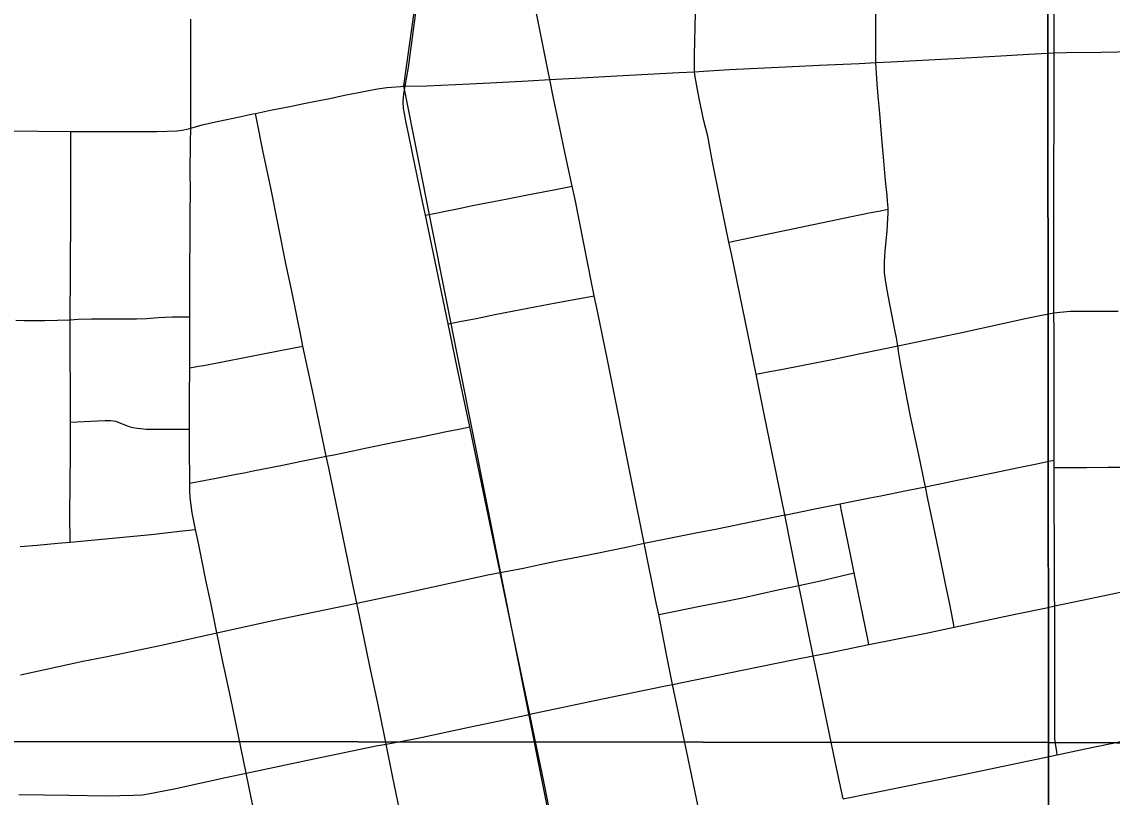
# Model space of a CAD drawing. Extents: x 0 to 34, y 0 to 22.
# Drawn here: x 19.665 to 20.3, y 13.584 to 14.035 of the extents above; entities that cross this region are included whole.
import ezdxf

# ---------------------------------------------------------------- set-up
doc = ezdxf.new("R2010")
doc.units = 0
for name, color, linetype in [('GM_X_City_Street', 7, 'Continuous'), ('GM_X_County_Road', 7, 'Continuous'), ('GM_X_Rail_Line', 7, 'Continuous'), ('GM_X_Section', 7, 'Continuous'), ('GM_X_Township_Road', 7, 'Continuous')]:
    doc.layers.add(name, color=color, linetype=linetype)

msp = doc.modelspace()

# ---------------------------------------------------------------- linework, layer by layer
at = {"layer": 'GM_X_City_Street'}
for points in [[(19.97236, 14.0017), (19.97146, 14.00633), (19.96541, 14.03648), (19.94857, 14.11743), (19.94525, 14.13332), (19.93969, 14.16066), (19.93364, 14.19113), (19.93224, 14.19817)], [(20.20817, 13.68258), (20.20755, 13.6858), (20.20541, 13.69699), (20.20332, 13.70688), (20.20161, 13.71568), (20.19709, 13.73722), (20.19287, 13.7574), (20.19137, 13.76444), (20.19066, 13.76793), (20.18809, 13.78023), (20.18566, 13.79188), (20.18298, 13.80466), (20.18114, 13.81348), (20.17711, 13.83507), (20.17593, 13.84209), (20.17529, 13.84649), (20.17461, 13.85115), (20.17386, 13.85487), (20.17058, 13.87078), (20.16903, 13.879), (20.16808, 13.88507), (20.1676, 13.88911), (20.16746, 13.89208), (20.16746, 13.89543), (20.16798, 13.90168), (20.16909, 13.91359), (20.16951, 13.92078), (20.16976, 13.92399), (20.16972, 13.9261), (20.16976, 13.92685), (20.16935, 13.93089), (20.16908, 13.93414), (20.1682, 13.9427), (20.16718, 13.95431), (20.16624, 13.96505), (20.16485, 13.98194), (20.16393, 13.99196), (20.16334, 13.99922), (20.16247, 14.01163), (20.16245, 14.0166), (20.16242, 14.02826), (20.16234, 14.0554)], [(19.77829, 13.67923), (19.77464, 13.69667), (19.77186, 13.70998), (19.76967, 13.72085), (19.7673, 13.73255), (19.76584, 13.73954), (19.76485, 13.74427), (19.76394, 13.74926), (19.76317, 13.75362), (19.76262, 13.7582), (19.76247, 13.76195), (19.76245, 13.76652), (19.76234, 13.78784), (19.76235, 13.79793), (19.76235, 13.81737), (19.76242, 13.83369), (19.76254, 13.86339), (19.76256, 13.86749), (19.76257, 13.89212), (19.7627, 13.90894), (19.7627, 13.92264), (19.76278, 13.93727), (19.76271, 13.9478), (19.76278, 13.96482), (19.76306, 13.97338), (19.76305, 14.00587), (19.76312, 14.03686)], [(20.06153, 13.56558), (20.06029, 13.57156), (20.05284, 13.60693), (20.04477, 13.64555), (20.04403, 13.64924), (20.04091, 13.66479), (20.03588, 13.68996), (20.03448, 13.69675), (20.0275, 13.73146), (20.02066, 13.76542), (20.00594, 13.83843), (20.00018, 13.8667), (19.99831, 13.8757), (19.99698, 13.88241), (19.9871, 13.93183), (19.98543, 13.93964), (19.98117, 13.95943), (19.97828, 13.97328), (19.97441, 13.99179), (19.97236, 14.0017)], [(19.89388, 13.53082), (19.88916, 13.55467), (19.88068, 13.59601), (19.877, 13.61446), (19.87605, 13.61918), (19.87203, 13.6383), (19.86744, 13.65986), (19.8627, 13.68264), (19.86047, 13.6938), (19.8599, 13.69664), (19.85725, 13.7085), (19.84347, 13.77544), (19.84207, 13.78214), (19.83461, 13.81786), (19.82847, 13.84641), (19.82759, 13.85053), (19.82172, 13.87931), (19.81871, 13.89344), (19.80966, 13.93858), (19.80532, 13.95933), (19.8013, 13.979), (19.80069, 13.98195)], [(19.69267, 13.7321), (19.69251, 13.748), (19.69286, 13.78424), (19.69284, 13.80203), (19.69275, 13.86044), (19.69274, 13.8617), (19.69287, 13.88993), (19.69303, 13.92424), (19.69307, 13.94575), (19.69307, 13.95073), (19.6931, 13.96775), (19.6931, 13.97142)], [(19.89991, 13.92262), (19.90587, 13.92383), (19.91163, 13.92502), (19.91926, 13.92658), (19.92738, 13.92824), (19.94776, 13.93222), (19.96124, 13.93486), (19.97482, 13.93752), (19.98543, 13.93964)], [(20.07685, 13.90688), (20.14365, 13.92094), (20.15855, 13.92406), (20.16407, 13.92506), (20.16972, 13.9261)], [(19.91313, 13.85925), (19.91991, 13.86061), (19.92952, 13.86254), (19.94028, 13.8647), (19.95148, 13.86695), (19.97595, 13.87158), (19.99831, 13.8757)], [(19.661, 13.86143), (19.66589, 13.86124), (19.67196, 13.86119), (19.67801, 13.86129), (19.69274, 13.8617), (19.69738, 13.86207), (19.70506, 13.86223), (19.71035, 13.86218), (19.73137, 13.86229), (19.73719, 13.86242), (19.74409, 13.86294), (19.75221, 13.86345), (19.75725, 13.86342), (19.76254, 13.86339)], [(20.09267, 13.82998), (20.09756, 13.8309), (20.10917, 13.83311), (20.13798, 13.83883), (20.15254, 13.84177), (20.169, 13.84514), (20.17529, 13.84649), (20.18664, 13.84882), (20.2127, 13.85436), (20.24882, 13.86233), (20.25706, 13.86409), (20.26338, 13.86526), (20.26638, 13.86574), (20.26978, 13.86621), (20.27594, 13.86664), (20.28527, 13.86676), (20.3039, 13.86679)], [(19.76242, 13.83369), (19.7676, 13.83461), (19.77057, 13.83514), (19.80629, 13.84203), (19.82114, 13.84496), (19.82847, 13.84641)], [(19.69284, 13.80203), (19.7087, 13.80287), (19.71291, 13.80309), (19.71456, 13.8031), (19.71618, 13.80297), (19.71786, 13.80277), (19.71909, 13.80259), (19.72659, 13.79973), (19.72766, 13.79932), (19.72933, 13.79884), (19.73171, 13.79852), (19.73385, 13.79832), (19.73699, 13.79804), (19.74803, 13.79793), (19.75615, 13.79793), (19.76235, 13.79793)], [(19.76245, 13.76652), (19.76341, 13.76667), (19.76537, 13.76698), (19.76757, 13.7674), (19.77775, 13.76942), (19.78945, 13.77169), (19.79421, 13.77252), (19.79936, 13.77359), (19.81659, 13.77689), (19.8267, 13.77915), (19.83834, 13.78142), (19.84207, 13.78214), (19.84557, 13.78283), (19.85305, 13.78436), (19.86573, 13.78711), (19.8827, 13.79059), (19.89937, 13.79396), (19.91112, 13.79647), (19.92024, 13.79822), (19.92568, 13.79928)], [(20.15845, 13.6724), (20.15759, 13.67665), (20.14996, 13.71417), (20.14777, 13.72498), (20.14272, 13.74932), (20.14164, 13.75452)], [(19.66362, 13.72954), (19.67354, 13.73043), (19.68548, 13.73146), (19.69267, 13.7321), (19.73995, 13.73663), (19.7582, 13.73868), (19.76584, 13.73954)], [(20.03588, 13.68996), (20.04559, 13.69193), (20.05984, 13.69477), (20.07507, 13.69781), (20.08483, 13.69976), (20.10534, 13.70424), (20.11767, 13.70693), (20.13014, 13.70964), (20.1368, 13.71108), (20.14253, 13.71243), (20.14996, 13.71417)], [(20.26678, 13.69495), (20.28286, 13.69837), (20.29577, 13.70112), (20.31242, 13.70448), (20.32888, 13.7078), (20.34368, 13.71066), (20.35753, 13.71336), (20.36113, 13.71387), (20.36469, 13.71415), (20.37329, 13.71415), (20.38346, 13.71419), (20.38835, 13.71421)]]:
    msp.add_lwpolyline(points, dxfattribs=at)
at = {"layer": 'GM_X_County_Road'}
for p, q in [((19.91313, 13.85925), (19.89991, 13.92262)), ((19.94345, 13.71438), (19.92568, 13.79928)), ((20.2665, 13.77561), (20.26649, 13.77998)), ((20.11767, 13.70693), (20.10934, 13.74796))]:
    msp.add_line(p, q, dxfattribs=at)
for points in [[(19.88813, 13.9979), (19.89005, 14.00865), (19.89675, 14.0599), (19.89839, 14.07157), (19.90269, 14.10216), (19.9045, 14.11591), (19.90492, 14.11904)], [(20.05685, 14.00627), (20.05677, 14.00853), (20.05678, 14.01137), (20.05678, 14.01582), (20.05772, 14.05699), (20.05769, 14.08956), (20.05772, 14.10705), (20.05773, 14.11499), (20.05773, 14.11594)], [(20.26645, 14.01718), (20.26645, 14.02263), (20.26647, 14.04679), (20.26648, 14.09373), (20.26649, 14.11745)], [(20.26638, 13.86574), (20.2663, 13.91917), (20.26634, 13.95144), (20.26647, 13.9761), (20.26647, 13.99073), (20.26646, 14.00401), (20.26645, 14.01718)], [(20.07685, 13.90688), (20.07131, 13.93348), (20.06725, 13.95373), (20.06448, 13.96872), (20.06215, 13.97769), (20.05956, 13.9906), (20.05789, 13.99894), (20.05718, 14.00325), (20.05685, 14.00627)], [(19.89991, 13.92262), (19.89822, 13.9307), (19.89258, 13.95779), (19.89, 13.97017), (19.8887, 13.97638), (19.8876, 13.98195), (19.88708, 13.98501), (19.88685, 13.98867), (19.88702, 13.99157), (19.88743, 13.99459), (19.88813, 13.9979)], [(20.09267, 13.82998), (20.07825, 13.90017), (20.07685, 13.90688)], [(20.26649, 13.77998), (20.26641, 13.8405), (20.26639, 13.85474), (20.26638, 13.86574)], [(19.92568, 13.79928), (19.91841, 13.83394), (19.91313, 13.85925)], [(20.10934, 13.74796), (20.09742, 13.80674), (20.09267, 13.82998)], [(20.19137, 13.76444), (20.21192, 13.76855), (20.23087, 13.7725), (20.24657, 13.77575), (20.25632, 13.77773), (20.26328, 13.77927), (20.26649, 13.77998)], [(20.2665, 13.77561), (20.27146, 13.77561), (20.28552, 13.77559), (20.29779, 13.77572), (20.30696, 13.77574), (20.32662, 13.77587), (20.34937, 13.77583), (20.36957, 13.77599), (20.38077, 13.77608), (20.38298, 13.77621), (20.38529, 13.77655), (20.38835, 13.77702)], [(20.26678, 13.69495), (20.26676, 13.70003), (20.26666, 13.72125), (20.26661, 13.73302), (20.26653, 13.75196), (20.2665, 13.77561)], [(20.14164, 13.75452), (20.14727, 13.75569), (20.15902, 13.75795), (20.16547, 13.75915), (20.18036, 13.7622), (20.19137, 13.76444)], [(20.10934, 13.74796), (20.11025, 13.74812), (20.12893, 13.75188), (20.14164, 13.75452)], [(20.0275, 13.73146), (20.03427, 13.7328), (20.04403, 13.73478), (20.0576, 13.73746), (20.07005, 13.73987), (20.09056, 13.7441), (20.10934, 13.74796)], [(19.94345, 13.71438), (19.95704, 13.71698), (19.96584, 13.71893), (19.9779, 13.72138), (19.98914, 13.72362), (19.99989, 13.72574), (20.01687, 13.72927), (20.0275, 13.73146)], [(19.8599, 13.69664), (19.88747, 13.70242), (19.93617, 13.71306), (19.94345, 13.71438)], [(19.96066, 13.63186), (19.95933, 13.63824), (19.94817, 13.69192), (19.94345, 13.71438)], [(20.12601, 13.66593), (20.11957, 13.69759), (20.11767, 13.70693)], [(19.77829, 13.67923), (19.81088, 13.68637), (19.8599, 13.69664)], [(20.20817, 13.68258), (20.24375, 13.69009), (20.26196, 13.69393), (20.26678, 13.69495)], [(20.26824, 13.60823), (20.26797, 13.61004), (20.26715, 13.61573), (20.26691, 13.61792), (20.26684, 13.62036), (20.26686, 13.6783), (20.26681, 13.68831), (20.26678, 13.69495)], [(19.6638, 13.65481), (19.70018, 13.6627), (19.71231, 13.66517), (19.71901, 13.66643), (19.74597, 13.67215), (19.77829, 13.67923)], [(19.79537, 13.59747), (19.78614, 13.64201), (19.78161, 13.66326), (19.77845, 13.67844), (19.77829, 13.67923)], [(20.15845, 13.6724), (20.19178, 13.67913), (20.20817, 13.68258)], [(20.12601, 13.66593), (20.13612, 13.66789), (20.15845, 13.6724)], [(20.04403, 13.64924), (20.08452, 13.65761), (20.11506, 13.6638), (20.12601, 13.66593)], [(20.14343, 13.58262), (20.13903, 13.6034), (20.1282, 13.65499), (20.12601, 13.66593)], [(19.96066, 13.63186), (20.00321, 13.64086), (20.03982, 13.64833), (20.04403, 13.64924)], [(19.877, 13.61446), (19.8954, 13.6178), (19.92709, 13.62466), (19.94205, 13.62776), (19.95118, 13.62967), (19.95865, 13.63137), (19.96066, 13.63186)], [(19.97787, 13.54771), (19.97315, 13.57124), (19.96882, 13.59261), (19.96339, 13.61872), (19.96066, 13.63186)], [(20.26824, 13.60823), (20.28463, 13.61166), (20.33577, 13.62218), (20.37237, 13.6296), (20.37361, 13.62976), (20.37501, 13.62967), (20.37589, 13.62957), (20.37688, 13.62934), (20.378, 13.62896), (20.37898, 13.62855), (20.38144, 13.62714)], [(19.79537, 13.59747), (19.83479, 13.60579), (19.87109, 13.61339), (19.877, 13.61446)], [(20.14343, 13.58262), (20.21266, 13.59659), (20.26824, 13.60823)], [(19.66281, 13.58498), (19.69184, 13.58459), (19.71353, 13.58438), (19.72991, 13.58461), (19.73483, 13.58493), (19.7382, 13.58536), (19.75328, 13.58829), (19.78323, 13.5949), (19.79537, 13.59747)], [(19.81268, 13.51397), (19.81228, 13.51597), (19.80883, 13.53299), (19.79871, 13.58133), (19.79537, 13.59747)]]:
    msp.add_lwpolyline(points, dxfattribs=at)
at = {"layer": 'GM_X_Rail_Line'}
msp.add_lwpolyline([(20.49604, 15.97752), (20.47717, 15.90327), (20.38571, 15.64375), (20.2059, 15.099), (20.0763, 14.72575), (20.05407, 14.68967), (20.0154, 14.65678), (19.99496, 14.6392), (19.97576, 14.61421), (19.96774, 14.5727), (19.88713, 13.998), (19.97589, 13.55203)], dxfattribs=at)
at = {"layer": 'GM_X_Section'}
for points in [[(19.25999, 14.63809), (20.26215, 14.63524), (20.2632, 13.61532), (19.25652, 13.61624)], [(21.26087, 14.6354), (21.26959, 14.63583), (21.2938, 13.61037), (20.2632, 13.61532), (20.26215, 14.63524)], [(20.2632, 13.61532), (20.26496, 12.60488), (19.25603, 12.60125), (19.25652, 13.61624)], [(21.2938, 13.61037), (21.31252, 12.61292), (20.26496, 12.60488), (20.2632, 13.61532)]]:
    msp.add_lwpolyline(points, close=True, dxfattribs=at)
at = {"layer": 'GM_X_Township_Road'}
for points in [[(20.16247, 14.01163), (20.17123, 14.0121), (20.20814, 14.01401), (20.23545, 14.01557)], [(20.23545, 14.01557), (20.25163, 14.0165), (20.26645, 14.01718)], [(20.26645, 14.01718), (20.27344, 14.01747), (20.29387, 14.01774), (20.32235, 14.01815), (20.32629, 14.01818)], [(20.05685, 14.00627), (20.06198, 14.00654), (20.07726, 14.00751), (20.10992, 14.00909), (20.12964, 14.00999), (20.15271, 14.0111), (20.16247, 14.01163)], [(19.88813, 13.9979), (19.90066, 13.998), (19.92568, 13.99921), (19.94138, 13.9999), (19.95971, 14.001), (19.97236, 14.0017)], [(19.97236, 14.0017), (19.98722, 14.00252), (20.0114, 14.00377), (20.04753, 14.00571), (20.05685, 14.00627)], [(19.80069, 13.98195), (19.80961, 13.98376), (19.82076, 13.98606), (19.82902, 13.98769), (19.83794, 13.98948), (19.84419, 13.99074), (19.85267, 13.99252), (19.86085, 13.99416), (19.87201, 13.99631), (19.87732, 13.99703), (19.88813, 13.9979)], [(19.76306, 13.97338), (19.76632, 13.97432), (19.76967, 13.97522), (19.77741, 13.977), (19.78871, 13.9793), (19.79929, 13.98166), (19.80069, 13.98195)], [(19.56852, 13.97275), (19.57261, 13.97273), (19.59335, 13.97257), (19.60907, 13.97242), (19.64179, 13.97213), (19.65551, 13.97189), (19.6931, 13.97142)], [(19.6931, 13.97142), (19.7107, 13.97136), (19.74342, 13.97143), (19.75495, 13.97172), (19.758, 13.97216), (19.76172, 13.97306), (19.76306, 13.97338)]]:
    msp.add_lwpolyline(points, dxfattribs=at)

doc.saveas('drawing.dxf')
